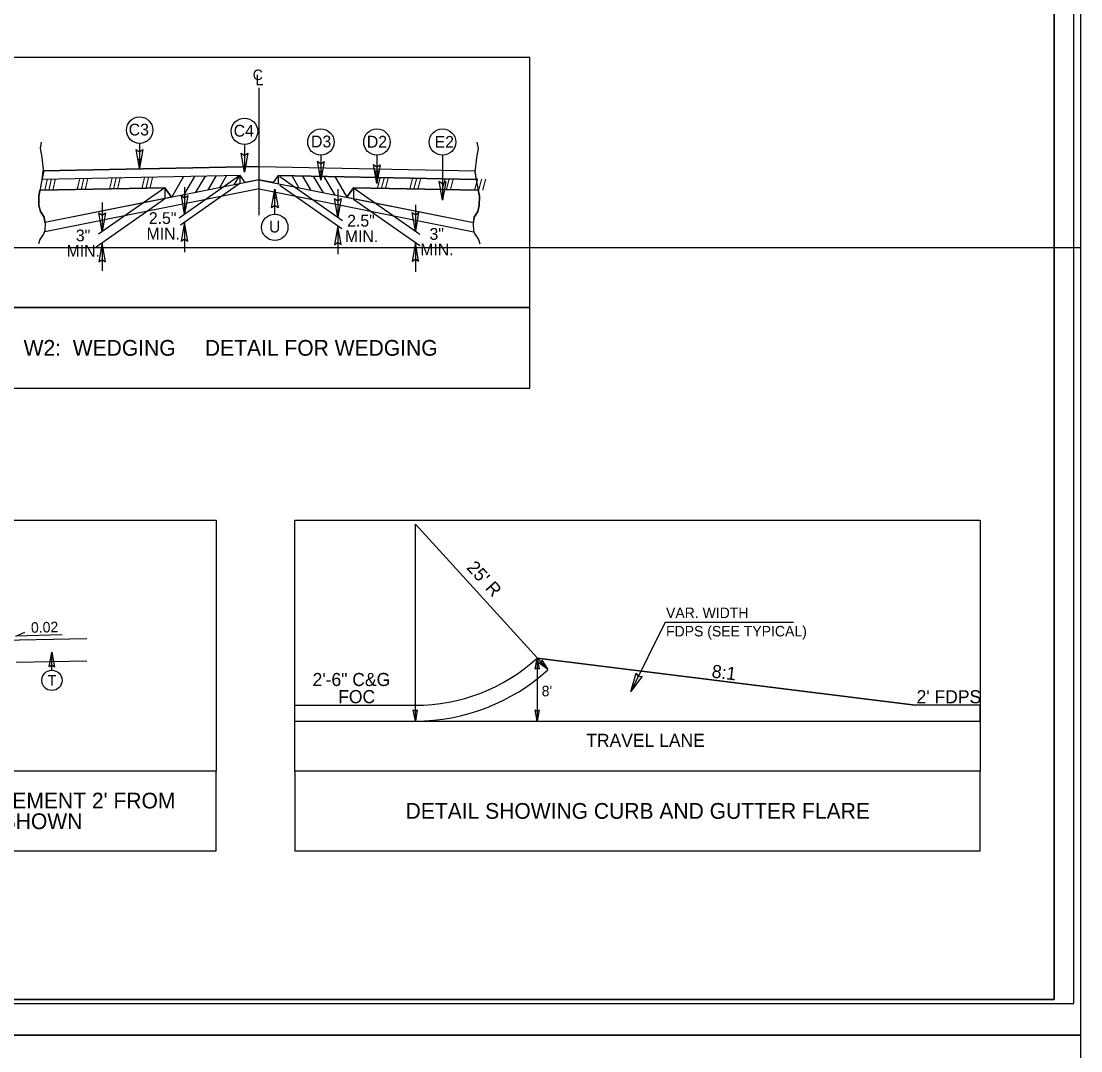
# Model space of a CAD drawing. Extents: x 2320980 to 2456309, y 595047 to 606177.
# Drawn here: x 2455910.9 to 2456045.5, y 597396.6 to 597527.3 of the extents above; entities that cross this region are included whole.
import ezdxf

# ---------------------------------------------------------------- set-up
doc = ezdxf.new("R2010")
doc.units = 0
for name, color, linetype in [('Old_Level_1', 7, 'Continuous'), ('Old_Level_11', 7, 'Continuous'), ('Old_Level_20', 7, 'Continuous'), ('Old_Level_21', 7, 'Continuous'), ('Old_Level_4', 7, 'Continuous'), ('Prop Conc 2ft 6in Curb and Gutter', 7, 'Continuous'), ('Prop Dimension', 7, 'Continuous'), ('Prop Dimension Text', 7, 'Continuous'), ('Prop EOT', 7, 'Continuous'), ('Prop Paved Shoulder', 7, 'Continuous'), ('Prop Shade Medium', 7, 'Continuous'), ('Sheet Cutting Line CELL', 7, 'Continuous'), ('Sheet Plan CELL', 7, 'Continuous'), ('Sheet Plot Border Inside CELL', 7, 'Continuous'), ('Sheet Plot Border Outside CELL', 7, 'Continuous'), ('Typical Detail Wedge2 CELL', 7, 'Continuous'), ('Typical ID Circle CELL', 7, 'Continuous'), ('Typical Pavement Slope CELL', 7, 'Continuous'), ('Typical Terminator CELL', 7, 'Continuous'), ('Typical Text ID Circle CELL', 7, 'Continuous')]:
    doc.layers.add(name, color=color, linetype=linetype)

msp = doc.modelspace()

# ---------------------------------------------------------------- linework, layer by layer
at = {"layer": 'Old_Level_1'}
msp.add_line((2455910.24, 597445.93), (2455919.23, 597446.11), dxfattribs=at)
at = {"layer": 'Old_Level_11'}
for points in [[(2455848.57, 597463.95), (2455935.64, 597463.95), (2455935.64, 597432.1), (2455848.57, 597432.1)], [(2455945.64, 597463.95), (2456032.7, 597463.95), (2456032.7, 597432.1), (2455945.64, 597432.1)], [(2455989.77, 597444.17), (2455988.34, 597442.2), (2455989.02, 597444.55), (2455989.27, 597444.09)], [(2455848.57, 597421.98), (2455935.64, 597421.98), (2455935.64, 597432.1), (2455848.57, 597432.1)], [(2455945.64, 597421.98), (2456032.7, 597421.98), (2456032.7, 597432.1), (2455945.64, 597432.1)]]:
    msp.add_lwpolyline(points, close=True, dxfattribs=at)
at = {"layer": 'Old_Level_21'}
for q in [(2455988.34, 597442.2), (2456009.02, 597451.01)]:
    msp.add_line((2455992.7, 597451.01), q, dxfattribs=at)
at = {"layer": 'Old_Level_4'}
for points in [[(2455905.77, 597490.96), (2455975.51, 597490.96), (2455975.51, 597522.72), (2455905.77, 597522.72)], [(2455905.77, 597480.75), (2455975.51, 597480.75), (2455975.51, 597490.96), (2455905.77, 597490.96)]]:
    msp.add_lwpolyline(points, close=True, dxfattribs=at)
at = {"layer": 'Prop Conc 2ft 6in Curb and Gutter'}
for p, q in [((2455976.45, 597446.45), (2455977.79, 597444.98)), ((2455945.64, 597440.45), (2455960.96, 597440.45))]:
    msp.add_line(p, q, dxfattribs=at)
msp.add_arc((2455960.96, 597463.45), 23, 270, 312.3426, dxfattribs=at)
at = {"layer": 'Prop Dimension'}
for p, q in [((2455960.96, 597438.45), (2455960.96, 597463.45)), ((2455977.79, 597444.98), (2455960.96, 597463.45)), ((2455976.45, 597446.45), (2455976.45, 597438.45))]:
    msp.add_line(p, q, dxfattribs=at)
at = {"layer": 'Prop Dimension Text'}
msp.add_line((2455941.11, 597502.72), (2455941.11, 597518.87), dxfattribs=at)
msp.add_lwpolyline([(2455916.08, 597449.41), (2455910.22, 597449.25), (2455911.36, 597449.74)], dxfattribs=at)
msp.add_circle((2455914.79, 597443.62), 1.29, dxfattribs=at)
at = {"layer": 'Prop EOT'}
msp.add_line((2455960.96, 597438.45), (2456032.7, 597438.45), dxfattribs=at)
at = {"layer": 'Prop Paved Shoulder'}
for p in [(2455976.45, 597446.45), (2456032.7, 597440.45)]:
    msp.add_line(p, (2456024.45, 597440.45), dxfattribs=at)
at = {"layer": 'Prop Shade Medium'}
for p, q in [((2456024.45, 597440.45), (2455976.45, 597446.45)), ((2455976.45, 597446.45), (2455977.79, 597444.98)), ((2456032.7, 597440.45), (2456024.45, 597440.45)), ((2456032.7, 597438.45), (2456032.7, 597440.45)), ((2455960.96, 597438.45), (2456032.7, 597438.45))]:
    msp.add_line(p, q, dxfattribs=at)
msp.add_arc((2455960.96, 597463.45), 25, 270, 312.3426, dxfattribs=at)
at = {"layer": 'Sheet Cutting Line CELL'}
msp.add_line((2456045.51, 597498.57), (2455708.81, 597498.57), dxfattribs=at)
at = {"layer": 'Sheet Plan CELL'}
for points in [[(2456042.11, 597613.08), (2455742.1, 597613.08), (2455742.1, 597403.08), (2456042.11, 597403.08)], [(2455742.1, 597403.08), (2455742.1, 597613.07), (2456002.1, 597613.08), (2456002.1, 597583.07), (2456042.11, 597583.06), (2456042.11, 597403.08)]]:
    msp.add_lwpolyline(points, close=True, dxfattribs=at)
at = {"layer": 'Sheet Plot Border Inside CELL'}
msp.add_lwpolyline([(2455711.41, 597402.57), (2456044.6, 597402.58), (2456044.61, 597613.57), (2455711.41, 597613.57)], close=True, dxfattribs=at)
at = {"layer": 'Sheet Plot Border Outside CELL'}
for points in [[(2455708.81, 597398.57), (2456045.51, 597398.57), (2456045.51, 597617.57), (2455708.81, 597617.57)], [(2455708.81, 597179.57), (2456045.51, 597179.57), (2456045.51, 597398.57), (2455708.81, 597398.57)]]:
    msp.add_lwpolyline(points, close=True, dxfattribs=at)
at = {"layer": 'Typical Detail Wedge2 CELL'}
for p, q in [((2455941.11, 597508.89), (2455913.69, 597508.34)), ((2455913.69, 597508.34), (2455941.11, 597508.89)), ((2455941.11, 597508.89), (2455968.53, 597508.34)), ((2455941.11, 597508.89), (2455968.53, 597508.34)), ((2455913.53, 597507.24), (2455913.69, 597508.34)), ((2455938.71, 597507.75), (2455913.53, 597507.24)), ((2455938.71, 597507.75), (2455913.53, 597507.24)), ((2455931.51, 597507.6), (2455929.96, 597504.93)), ((2455938.68, 597507.72), (2455930.95, 597502.31)), ((2455932.88, 597507.63), (2455931.5, 597505.26)), ((2455934.24, 597507.66), (2455933, 597505.53)), ((2455935.6, 597507.65), (2455934.58, 597505.9)), ((2455936.98, 597507.72), (2455936.08, 597506.19)), ((2455937.93, 597506.57), (2455938.67, 597507.73)), ((2455938.67, 597507.73), (2455938.67, 597506.71)), ((2455939.32, 597506.84), (2455938.71, 597507.75)), ((2455943.54, 597507.75), (2455942.9, 597506.84)), ((2455943.54, 597507.75), (2455942.9, 597506.84)), ((2455943.54, 597507.75), (2455968.69, 597507.24)), ((2455968.69, 597507.24), (2455943.54, 597507.75)), ((2455943.55, 597507.73), (2455943.55, 597506.68)), ((2455943.75, 597507.6), (2455951.71, 597502.02)), ((2455945.25, 597507.72), (2455946.14, 597506.19)), ((2455946.62, 597507.65), (2455947.65, 597505.9)), ((2455947.99, 597507.66), (2455949.23, 597505.53)), ((2455949.34, 597507.63), (2455950.72, 597505.26)), ((2455950.71, 597507.6), (2455952.25, 597504.97)), ((2455968.53, 597508.34), (2455968.69, 597507.24)), ((2455929.12, 597506.18), (2455913.27, 597505.86)), ((2455913.27, 597505.86), (2455929.12, 597506.18)), ((2455941.15, 597507.21), (2455913.9, 597501.75)), ((2455929.12, 597506.18), (2455920.7, 597500.29)), ((2455929.98, 597504.97), (2455929.12, 597506.18)), ((2455929.12, 597506.18), (2455929.12, 597504.8)), ((2455929.12, 597506.18), (2455929.98, 597504.97)), ((2455938.67, 597506.71), (2455931.11, 597501.42)), ((2455931.65, 597506.26), (2455931.65, 597502.81)), ((2455941.07, 597507.21), (2455939.32, 597506.84)), ((2455941.07, 597507.21), (2455968.33, 597501.75)), ((2455942.9, 597506.84), (2455941.07, 597507.21)), ((2455943.74, 597506.52), (2455951.62, 597501)), ((2455952.25, 597504.97), (2455953.11, 597506.18)), ((2455953.11, 597506.18), (2455952.25, 597504.97)), ((2455953.11, 597506.18), (2455968.96, 597505.86)), ((2455953.11, 597506.18), (2455953.11, 597504.89)), ((2455964.41, 597505.95), (2455953.11, 597506.18)), ((2455953.24, 597506.09), (2455961.54, 597500.28)), ((2455941.1, 597506.03), (2455913.89, 597500.59)), ((2455929.11, 597504.75), (2455920.41, 597498.63)), ((2455929.12, 597504.8), (2455926.36, 597504.25)), ((2455929.98, 597504.97), (2455929.12, 597504.8)), ((2455941.12, 597506.03), (2455968.4, 597500.58)), ((2455951.13, 597505.99), (2455951.13, 597502.43)), ((2455952.25, 597504.97), (2455955.87, 597504.25)), ((2455953.11, 597504.73), (2455961.52, 597498.83)), ((2455968.96, 597505.86), (2455964.41, 597505.95)), ((2455926.36, 597504.25), (2455913.9, 597501.75)), ((2455921.17, 597504.29), (2455921.17, 597500.62)), ((2455955.87, 597504.25), (2455968.33, 597501.75)), ((2455960.97, 597504.03), (2455960.97, 597500.68)), ((2455931.63, 597501.78), (2455931.63, 597498.02)), ((2455951.13, 597501.34), (2455951.13, 597497.75)), ((2455921.17, 597499.17), (2455921.17, 597495.65)), ((2455960.97, 597499.22), (2455960.97, 597495.49))]:
    msp.add_line(p, q, dxfattribs=at)
for points in [[(2455913.44, 597511.96), (2455913.29, 597511.16), (2455913.51, 597510.02), (2455913.7, 597508.17), (2455913.44, 597506.71), (2455913.12, 597505.13), (2455913.14, 597503.94), (2455913.34, 597503.18), (2455913.78, 597502.43), (2455913.92, 597501.6), (2455913.9, 597500.77), (2455913.75, 597500.38), (2455913.24, 597499.61), (2455913.07, 597499.07)], [(2455968.79, 597511.96), (2455968.93, 597511.16), (2455968.72, 597510.02), (2455968.52, 597508.17), (2455968.79, 597506.71), (2455969.11, 597505.13), (2455969.08, 597503.94), (2455968.89, 597503.18), (2455968.45, 597502.43), (2455968.3, 597501.6), (2455968.33, 597500.77), (2455968.47, 597500.38), (2455968.98, 597499.61), (2455969.15, 597499.07)], [(2455913.9, 597501.75), (2455913.78, 597502.43), (2455913.34, 597503.18), (2455913.14, 597503.94), (2455913.12, 597505.13), (2455913.27, 597505.86)], [(2455968.33, 597501.75), (2455968.45, 597502.43), (2455968.89, 597503.18), (2455969.08, 597503.94), (2455969.11, 597505.13), (2455968.96, 597505.86)]]:
    msp.add_lwpolyline(points, dxfattribs=at)
at = {"layer": 'Typical ID Circle CELL'}
for p, q in [((2455925.93, 597511.82), (2455925.93, 597508.66)), ((2455939.25, 597511.67), (2455939.25, 597508.18)), ((2455948.96, 597510.32), (2455948.96, 597507.15)), ((2455956.08, 597510.32), (2455956.08, 597506.73)), ((2455964.41, 597510.32), (2455964.41, 597504.61)), ((2455943.1, 597502.84), (2455943.1, 597506.01)), ((2455914.76, 597444.92), (2455914.76, 597447.21))]:
    msp.add_line(p, q, dxfattribs=at)
for centre in [(2455925.93, 597513.5), (2455939.25, 597513.35), (2455948.96, 597511.99), (2455956.08, 597511.99), (2455964.41, 597511.99), (2455943.1, 597501.16)]:
    msp.add_circle(centre, 1.68, dxfattribs=at)
at = {"layer": 'Typical Pavement Slope CELL'}
for p, q in [((2455919.23, 597448.91), (2455908.5, 597448.67)), ((2455945.64, 597438.45), (2455960.96, 597438.45))]:
    msp.add_line(p, q, dxfattribs=at)
msp.add_arc((2455960.96, 597463.45), 25, 270, 312.3426, dxfattribs=at)
at = {"layer": 'Typical Terminator CELL'}
for points in [[(2455926.34, 597511.03), (2455925.93, 597508.66), (2455925.51, 597511.05), (2455925.93, 597510.74)], [(2455939.66, 597510.56), (2455939.25, 597508.18), (2455938.83, 597510.57), (2455939.25, 597510.27)], [(2455926.13, 597509.85), (2455925.93, 597508.66), (2455925.72, 597509.85), (2455925.93, 597509.7)], [(2455949.37, 597509.53), (2455948.96, 597507.15), (2455948.54, 597509.54), (2455948.96, 597509.24)], [(2455956.49, 597509.11), (2455956.08, 597506.73), (2455955.66, 597509.12), (2455956.08, 597508.82)], [(2455949.16, 597508.34), (2455948.96, 597507.15), (2455948.75, 597508.35), (2455948.96, 597508.19)], [(2455956.29, 597508.34), (2455956.08, 597507.15), (2455955.87, 597508.35), (2455956.08, 597508.19)], [(2455964.82, 597506.99), (2455964.41, 597504.61), (2455963.99, 597507), (2455964.41, 597506.7)], [(2455932.06, 597505.18), (2455931.65, 597502.81), (2455931.23, 597505.2), (2455931.65, 597504.89)], [(2455942.69, 597503.63), (2455943.1, 597506.01), (2455943.52, 597503.62), (2455943.1, 597503.92)], [(2455942.89, 597504.82), (2455943.1, 597506.01), (2455943.31, 597504.81), (2455943.1, 597504.96)], [(2455951.54, 597504.81), (2455951.13, 597502.43), (2455950.7, 597504.82), (2455951.13, 597504.52)], [(2455921.58, 597502.99), (2455921.17, 597500.62), (2455920.75, 597503), (2455921.17, 597502.7)], [(2455961.37, 597503.05), (2455960.97, 597500.68), (2455960.54, 597503.06), (2455960.97, 597502.76)], [(2455932.04, 597499.4), (2455931.63, 597501.78), (2455931.21, 597499.39), (2455931.63, 597499.69)], [(2455951.54, 597498.97), (2455951.13, 597501.34), (2455950.7, 597498.95), (2455951.13, 597499.26)], [(2455921.58, 597496.79), (2455921.17, 597499.17), (2455920.75, 597496.78), (2455921.17, 597497.08)], [(2455961.37, 597496.85), (2455960.97, 597499.22), (2455960.54, 597496.83), (2455960.97, 597497.14)], [(2455914.44, 597445.32), (2455914.76, 597447.21), (2455915.1, 597445.31), (2455914.76, 597445.55)], [(2455976.2, 597445.04), (2455976.45, 597446.45), (2455976.7, 597445.04), (2455976.45, 597445.22)], [(2455977.02, 597446.18), (2455977.79, 597444.98), (2455976.65, 597445.86), (2455976.96, 597445.89)], [(2455961.2, 597439.86), (2455960.96, 597438.45), (2455960.7, 597439.87), (2455960.96, 597439.69)], [(2455976.69, 597439.86), (2455976.45, 597438.45), (2455976.2, 597439.87), (2455976.45, 597439.69)]]:
    msp.add_lwpolyline(points, close=True, dxfattribs=at)

# ---------------------------------------------------------------- texts
at = {"layer": 'Old_Level_20'}
msp.add_text('T', height=1.33, dxfattribs=at).set_placement((2455914.25, 597442.96))
at = {"layer": 'Old_Level_21'}
for s, height, p in [('C', 1.33, (2455940.3, 597519.86)), ('L', 1.33, (2455940.67, 597519.21)), ('W2:  WEDGING     DETAIL FOR WEDGING', 2, (2455911.19, 597484.85)), ('VAR. WIDTH ', 1.33, (2455992.81, 597451.53)), ('FDPS (SEE TYPICAL)', 1.33, (2455992.81, 597449.2)), ('2\'-6" C&G', 1.663, (2455947.9, 597442.9)), ("8'", 1.33, (2455977.01, 597441.6)), ('FOC', 1.663, (2455951.16, 597440.72)), ("2' FDPS", 1.663, (2456024.64, 597440.71)), ('TRAVEL LANE', 1.6625, (2455982.67, 597435.17))]:
    msp.add_text(s, height=height, dxfattribs=at).set_placement(p)
for s, height, rotation, p in [("25' R", 1.663, 312.3426, (2455967.38, 597457.87)), ('0.02', 1.33, 1.4154, (2455912.14, 597449.66)), ('8:1', 1.663, 352.875, (2455998.55, 597443.99)), ("SAWCUT DETAIL: SAWCUT EXISTING PAVEMENT 2' FROM", 2, 360, (2455855.67, 597427.35)), ('DETAIL SHOWING CURB AND GUTTER FLARE', 2, 360, (2455959.72, 597426.04)), ('PROPOSED C&G AND INSTALL AS SHOWN', 2, 360, (2455863.67, 597424.73))]:
    msp.add_text(s, height=height, rotation=rotation, dxfattribs=at).set_placement(p)
at = {"layer": 'Typical Detail Wedge2 CELL'}
for rotation, p in [(1.1464, (2455917.92, 597505.93)), (1.1445, (2455922.04, 597506.05)), (1.1463, (2455926.16, 597506.13)), (358.8553, (2455956.06, 597506.13)), (358.8536, (2455960.18, 597506.05)), (1.1447, (2455913.81, 597505.88)), (358.8554, (2455964.3, 597505.93)), (358.8537, (2455968.41, 597505.88))]:
    msp.add_text('/// ', height=1.375, rotation=rotation, dxfattribs=at).set_placement(p)
for s, p in [('2.5"', (2455927.1, 597501.58)), ('2.5"', (2455952.3, 597501.25)), ('3"', (2455917.83, 597499.38)), ('MIN.', (2455926.81, 597499.61)), ('MIN.', (2455952.01, 597499.28)), ('3"', (2455962.76, 597499.57)), ('MIN.', (2455916.65, 597497.41)), ('MIN.', (2455961.58, 597497.6))]:
    msp.add_text(s, height=1.5, dxfattribs=at).set_placement(p)
at = {"layer": 'Typical Text ID Circle CELL'}
for s, p in [('C3', (2455924.55, 597512.82)), ('C4', (2455937.88, 597512.67)), ('D3', (2455947.71, 597511.31)), ('D2', (2455954.8, 597511.28)), ('E2', (2455963.41, 597511.26)), ('U', (2455942.36, 597500.5))]:
    msp.add_text(s, height=1.5, dxfattribs=at).set_placement(p)

doc.saveas('drawing.dxf')
